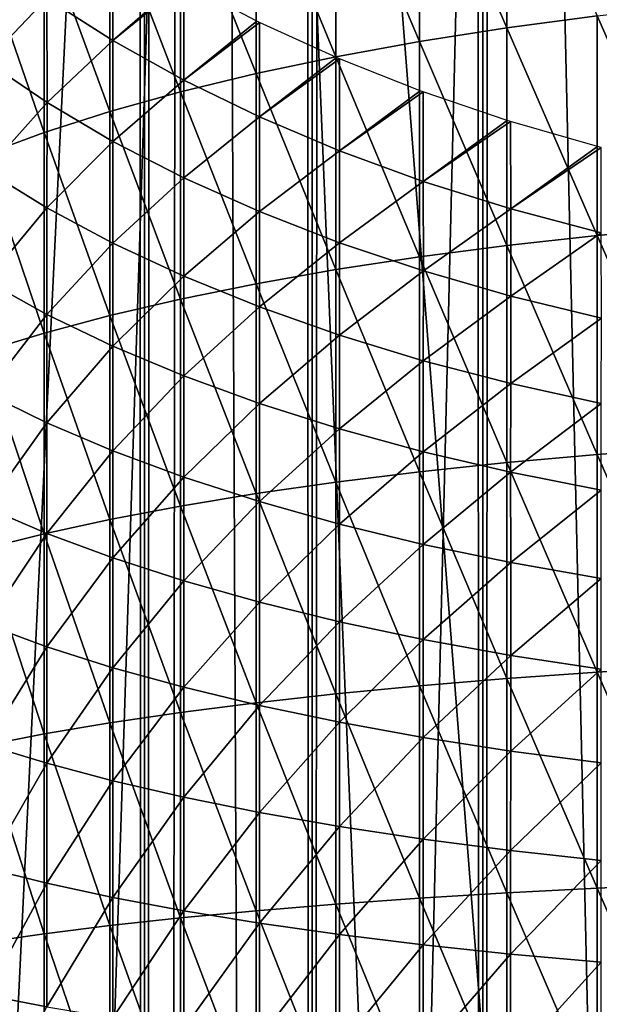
# Model space of a CAD drawing. Header units: millimetres. Extents: x -46 to 46, y -9 to 3208.
# Tile 283 of 401: x -2.77 to -1.39, y 37.83 to 40.18. Entities that reach past the tile are written whole.
import ezdxf

# ---------------------------------------------------------------- set-up
doc = ezdxf.new("R2010")
doc.units = ezdxf.units.MM
doc.header["$LTSCALE"] = 65.185185
for name, color, linetype in [('18', 7, 'CONTINUOUS'), ('28', 7, 'CONTINUOUS'), ('30', 7, 'CONTINUOUS'), ('31', 7, 'CONTINUOUS'), ('32', 7, 'CONTINUOUS'), ('33', 7, 'CONTINUOUS')]:
    doc.layers.add(name, color=color, linetype=linetype)

msp = doc.modelspace()

# ---------------------------------------------------------------- linework, layer by layer
at = {"layer": '18', "color": 7, "linetype": 'CONTINUOUS'}
for points in [[(-2.8701, 11.3, 64.9291), (-2.4771, 11.3, 65.0791), (-2.8701, 1111.3, 64.9291), (-2.8701, 11.3, 64.9291)], [(-2.8701, 1111.3, 64.9291), (-2.4771, 11.3, 65.0791), (-2.4771, 1111.3, 65.0791), (-2.8701, 1111.3, 64.9291)], [(-2.4771, 11.3, 50.9209), (-2.8701, 11.3, 51.0709), (-2.4771, 1111.3, 50.9209), (-2.4771, 11.3, 50.9209)], [(-2.4771, 1111.3, 50.9209), (-2.8701, 11.3, 51.0709), (-2.8701, 1111.3, 51.0709), (-2.4771, 1111.3, 50.9209)], [(-2.4771, 11.3, 65.0791), (-2.0763, 11.3, 65.2069), (-2.4771, 1111.3, 65.0791), (-2.4771, 11.3, 65.0791)], [(-2.4771, 1111.3, 65.0791), (-2.0763, 11.3, 65.2069), (-2.0763, 1111.3, 65.2069), (-2.4771, 1111.3, 65.0791)], [(-2.0763, 11.3, 50.7931), (-2.4771, 11.3, 50.9209), (-2.0763, 1111.3, 50.7931), (-2.0763, 11.3, 50.7931)], [(-2.0763, 1111.3, 50.7931), (-2.4771, 11.3, 50.9209), (-2.4771, 1111.3, 50.9209), (-2.0763, 1111.3, 50.7931)], [(-2.0763, 11.3, 65.2069), (-1.6689, 11.3, 65.312), (-2.0763, 1111.3, 65.2069), (-2.0763, 11.3, 65.2069)], [(-2.0763, 1111.3, 65.2069), (-1.6689, 11.3, 65.312), (-1.6689, 1111.3, 65.312), (-2.0763, 1111.3, 65.2069)], [(-1.6689, 11.3, 50.688), (-2.0763, 11.3, 50.7931), (-1.6689, 1111.3, 50.688), (-1.6689, 11.3, 50.688)], [(-1.6689, 1111.3, 50.688), (-2.0763, 11.3, 50.7931), (-2.0763, 1111.3, 50.7931), (-1.6689, 1111.3, 50.688)], [(-1.6689, 11.3, 65.312), (-1.2563, 11.3, 65.394), (-1.6689, 1111.3, 65.312), (-1.6689, 11.3, 65.312)], [(-1.6689, 1111.3, 65.312), (-1.2563, 11.3, 65.394), (-1.2563, 1111.3, 65.394), (-1.6689, 1111.3, 65.312)], [(-1.2563, 11.3, 50.606), (-1.6689, 11.3, 50.688), (-1.2563, 1111.3, 50.606), (-1.2563, 11.3, 50.606)], [(-1.2563, 1111.3, 50.606), (-1.6689, 11.3, 50.688), (-1.6689, 1111.3, 50.688), (-1.2563, 1111.3, 50.606)]]:
    msp.add_3dface(points, dxfattribs=at)
at = {"layer": '28', "color": 7, "linetype": 'CONTINUOUS'}
for points in [[(-1.6114, 40.6814, 54.3135), (-1.6114, 40.1612, 54.1491), (-1.8198, 40.6433, 54.4245), (-1.6114, 40.6814, 54.3135)], [(-1.6114, 40.6814, 54.3135), (-1.3955, 40.1898, 54.0503), (-1.6114, 40.1612, 54.1491), (-1.6114, 40.6814, 54.3135)], [(-1.8198, 40.6433, 54.4245), (-1.8199, 40.1286, 54.2618), (-2.0198, 40.6007, 54.5487), (-1.8198, 40.6433, 54.4245)], [(-1.8198, 40.6433, 54.4245), (-1.6114, 40.1612, 54.1491), (-1.8199, 40.1286, 54.2618), (-1.8198, 40.6433, 54.4245)], [(-2.0198, 40.6007, 54.5487), (-2.0199, 40.0921, 54.3879), (-2.2103, 40.5537, 54.6855), (-2.0198, 40.6007, 54.5487)], [(-2.0198, 40.6007, 54.5487), (-1.8199, 40.1286, 54.2618), (-2.0199, 40.0921, 54.3879), (-2.0198, 40.6007, 54.5487)], [(-2.2103, 40.5537, 54.6855), (-2.2104, 40.0519, 54.5269), (-2.3905, 40.5026, 54.8343), (-2.2103, 40.5537, 54.6855)], [(-2.2103, 40.5537, 54.6855), (-2.0199, 40.0921, 54.3879), (-2.2104, 40.0519, 54.5269), (-2.2103, 40.5537, 54.6855)], [(-2.3905, 40.5026, 54.8343), (-2.3906, 40.0082, 54.678), (-2.5595, 40.4476, 54.9944), (-2.3905, 40.5026, 54.8343)], [(-2.3905, 40.5026, 54.8343), (-2.2104, 40.0519, 54.5269), (-2.3906, 40.0082, 54.678), (-2.3905, 40.5026, 54.8343)], [(-2.5595, 40.4476, 54.9944), (-2.5596, 39.9611, 54.8406), (-2.7166, 40.389, 55.1651), (-2.5595, 40.4476, 54.9944)], [(-2.5595, 40.4476, 54.9944), (-2.3906, 40.0082, 54.678), (-2.5596, 39.9611, 54.8406), (-2.5595, 40.4476, 54.9944)], [(-2.7166, 40.389, 55.1651), (-2.7167, 39.911, 55.014), (-2.861, 40.3271, 55.3454), (-2.7166, 40.389, 55.1651)], [(-2.7166, 40.389, 55.1651), (-2.5596, 39.9611, 54.8406), (-2.7167, 39.911, 55.014), (-2.7166, 40.389, 55.1651)], [(-2.5525, 40.3712, 60.3064), (-2.7099, 40.2319, 59.9847), (-2.5523, 40.1309, 60.1336), (-2.5525, 40.3712, 60.3064)], [(-2.5525, 40.3712, 60.3064), (-2.5523, 40.1309, 60.1336), (-2.3889, 40.2724, 60.4364), (-2.5525, 40.3712, 60.3064)], [(-2.861, 40.3271, 55.3454), (-2.7167, 39.911, 55.014), (-2.8611, 39.858, 55.1972), (-2.861, 40.3271, 55.3454)], [(-2.8549, 40.3387, 59.8272), (-2.8546, 40.0808, 59.6622), (-2.7099, 40.2319, 59.9847), (-2.8549, 40.3387, 59.8272)], [(-2.3889, 40.2724, 60.4364), (-2.5523, 40.1309, 60.1336), (-2.383, 40.2691, 60.4408), (-2.3889, 40.2724, 60.4364)], [(-2.383, 40.2691, 60.4408), (-2.5523, 40.1309, 60.1336), (-2.3828, 40.0362, 60.2733), (-2.383, 40.2691, 60.4408)], [(-2.383, 40.2691, 60.4408), (-2.3828, 40.0362, 60.2733), (-2.2088, 40.1774, 60.5614), (-2.383, 40.2691, 60.4408)], [(-2.7099, 40.2319, 59.9847), (-2.8546, 40.0808, 59.6622), (-2.7097, 39.9827, 59.8252), (-2.7099, 40.2319, 59.9847)], [(-2.7099, 40.2319, 59.9847), (-2.7097, 39.9827, 59.8252), (-2.5523, 40.1309, 60.1336), (-2.7099, 40.2319, 59.9847)], [(-1.1729, 40.2142, 53.9659), (-1.173, 39.6854, 53.8263), (-1.3955, 40.1898, 54.0503), (-1.1729, 40.2142, 53.9659)], [(-1.3955, 40.1898, 54.0503), (-1.3955, 39.665, 53.9117), (-1.6114, 40.1612, 54.1491), (-1.3955, 40.1898, 54.0503)], [(-1.3955, 40.1898, 54.0503), (-1.173, 39.6854, 53.8263), (-1.3955, 39.665, 53.9117), (-1.3955, 40.1898, 54.0503)], [(-2.2088, 40.1774, 60.5614), (-2.3828, 40.0362, 60.2733), (-2.2023, 40.1742, 60.5656), (-2.2088, 40.1774, 60.5614)], [(-2.2023, 40.1742, 60.5656), (-2.3828, 40.0362, 60.2733), (-2.2021, 39.9482, 60.4031), (-2.2023, 40.1742, 60.5656)], [(-2.2023, 40.1742, 60.5656), (-2.2021, 39.9482, 60.4031), (-2.0184, 40.09, 60.6764), (-2.2023, 40.1742, 60.5656)], [(-1.6114, 40.1612, 54.1491), (-1.6115, 39.6411, 54.0118), (-1.8199, 40.1286, 54.2618), (-1.6114, 40.1612, 54.1491)], [(-1.6114, 40.1612, 54.1491), (-1.3955, 39.665, 53.9117), (-1.6115, 39.6411, 54.0118), (-1.6114, 40.1612, 54.1491)], [(-2.5523, 40.1309, 60.1336), (-2.7097, 39.9827, 59.8252), (-2.5521, 39.8899, 59.9794), (-2.5523, 40.1309, 60.1336)], [(-2.5523, 40.1309, 60.1336), (-2.5521, 39.8899, 59.9794), (-2.3828, 40.0362, 60.2733), (-2.5523, 40.1309, 60.1336)], [(-1.8199, 40.1286, 54.2618), (-1.82, 39.6138, 54.1259), (-2.0199, 40.0921, 54.3879), (-1.8199, 40.1286, 54.2618)], [(-1.8199, 40.1286, 54.2618), (-1.6115, 39.6411, 54.0118), (-1.82, 39.6138, 54.1259), (-1.8199, 40.1286, 54.2618)], [(-2.0199, 40.0921, 54.3879), (-2.02, 39.5833, 54.2536), (-2.2104, 40.0519, 54.5269), (-2.0199, 40.0921, 54.3879)], [(-2.0184, 40.09, 60.6764), (-2.2021, 39.9482, 60.4031), (-2.0113, 40.087, 60.6803), (-2.0184, 40.09, 60.6764)], [(-2.0199, 40.0921, 54.3879), (-1.82, 39.6138, 54.1259), (-2.02, 39.5833, 54.2536), (-2.0199, 40.0921, 54.3879)], [(-2.8546, 40.0808, 59.6622), (-2.8548, 39.8204, 59.515), (-2.7097, 39.9827, 59.8252), (-2.8546, 40.0808, 59.6622)], [(-2.0113, 40.087, 60.6803), (-2.2021, 39.9482, 60.4031), (-2.0112, 39.8674, 60.5223), (-2.0113, 40.087, 60.6803)], [(-2.0113, 40.087, 60.6803), (-2.0112, 39.8674, 60.5223), (-1.8185, 40.0107, 60.7808), (-2.0113, 40.087, 60.6803)], [(-2.2104, 40.0519, 54.5269), (-2.2105, 39.5497, 54.3943), (-2.3906, 40.0082, 54.678), (-2.2104, 40.0519, 54.5269)], [(-2.2104, 40.0519, 54.5269), (-2.02, 39.5833, 54.2536), (-2.2105, 39.5497, 54.3943), (-2.2104, 40.0519, 54.5269)], [(-2.3828, 40.0362, 60.2733), (-2.5521, 39.8899, 59.9794), (-2.3826, 39.8029, 60.124), (-2.3828, 40.0362, 60.2733)], [(-2.3828, 40.0362, 60.2733), (-2.3826, 39.8029, 60.124), (-2.2021, 39.9482, 60.4031), (-2.3828, 40.0362, 60.2733)], [(-2.3906, 40.0082, 54.678), (-2.3907, 39.5131, 54.5473), (-2.5596, 39.9611, 54.8406), (-2.3906, 40.0082, 54.678)], [(-2.3906, 40.0082, 54.678), (-2.2105, 39.5497, 54.3943), (-2.3907, 39.5131, 54.5473), (-2.3906, 40.0082, 54.678)], [(-1.8185, 40.0107, 60.7808), (-2.0112, 39.8674, 60.5223), (-1.811, 40.0079, 60.7844), (-1.8185, 40.0107, 60.7808)], [(-1.811, 40.0079, 60.7844), (-2.0112, 39.8674, 60.5223), (-1.8108, 39.794, 60.6305), (-1.811, 40.0079, 60.7844)], [(-1.811, 40.0079, 60.7844), (-1.8108, 39.794, 60.6305), (-1.6102, 39.9399, 60.874), (-1.811, 40.0079, 60.7844)], [(-2.7097, 39.9827, 59.8252), (-2.8548, 39.8204, 59.515), (-2.7099, 39.7312, 59.6831), (-2.7097, 39.9827, 59.8252)], [(-2.7097, 39.9827, 59.8252), (-2.7099, 39.7312, 59.6831), (-2.5521, 39.8899, 59.9794), (-2.7097, 39.9827, 59.8252)], [(-2.5596, 39.9611, 54.8406), (-2.5598, 39.4737, 54.712), (-2.7167, 39.911, 55.014), (-2.5596, 39.9611, 54.8406)], [(-2.5596, 39.9611, 54.8406), (-2.3907, 39.5131, 54.5473), (-2.5598, 39.4737, 54.712), (-2.5596, 39.9611, 54.8406)], [(-2.2021, 39.9482, 60.4031), (-2.3826, 39.8029, 60.124), (-2.202, 39.7221, 60.2584), (-2.2021, 39.9482, 60.4031)], [(-2.2021, 39.9482, 60.4031), (-2.202, 39.7221, 60.2584), (-2.0112, 39.8674, 60.5223), (-2.2021, 39.9482, 60.4031)], [(-1.6102, 39.9399, 60.874), (-1.8108, 39.794, 60.6305), (-1.6022, 39.9373, 60.8773), (-1.6102, 39.9399, 60.874)], [(-1.6022, 39.9373, 60.8773), (-1.8108, 39.794, 60.6305), (-1.602, 39.7285, 60.7271), (-1.6022, 39.9373, 60.8773)], [(-1.6022, 39.9373, 60.8773), (-1.602, 39.7285, 60.7271), (-1.3944, 39.8778, 60.9557), (-1.6022, 39.9373, 60.8773)], [(-2.7167, 39.911, 55.014), (-2.7169, 39.4318, 54.8875), (-2.8611, 39.858, 55.1972), (-2.7167, 39.911, 55.014)], [(-2.7167, 39.911, 55.014), (-2.5598, 39.4737, 54.712), (-2.7169, 39.4318, 54.8875), (-2.7167, 39.911, 55.014)], [(-2.5521, 39.8899, 59.9794), (-2.7099, 39.7312, 59.6831), (-2.5523, 39.6469, 59.8421), (-2.5521, 39.8899, 59.9794)], [(-2.5521, 39.8899, 59.9794), (-2.5523, 39.6469, 59.8421), (-2.3826, 39.8029, 60.124), (-2.5521, 39.8899, 59.9794)], [(-1.3944, 39.8778, 60.9557), (-1.602, 39.7285, 60.7271), (-1.3858, 39.8755, 60.9587), (-1.3944, 39.8778, 60.9557)], [(-2.8611, 39.858, 55.1972), (-2.7169, 39.4318, 54.8875), (-2.8613, 39.3874, 55.073), (-2.8611, 39.858, 55.1972)], [(-2.0112, 39.8674, 60.5223), (-2.202, 39.7221, 60.2584), (-2.011, 39.6478, 60.3818), (-2.0112, 39.8674, 60.5223)], [(-2.0112, 39.8674, 60.5223), (-2.011, 39.6478, 60.3818), (-1.8108, 39.794, 60.6305), (-2.0112, 39.8674, 60.5223)], [(-1.3858, 39.8755, 60.9587), (-1.602, 39.7285, 60.7271), (-1.3857, 39.6712, 60.8117), (-1.3858, 39.8755, 60.9587)], [(-2.8548, 39.8204, 59.515), (-2.8551, 39.5566, 59.3841), (-2.7099, 39.7312, 59.6831), (-2.8548, 39.8204, 59.515)], [(-2.3826, 39.8029, 60.124), (-2.5523, 39.6469, 59.8421), (-2.3827, 39.5679, 59.9912), (-2.3826, 39.8029, 60.124)], [(-2.3826, 39.8029, 60.124), (-2.3827, 39.5679, 59.9912), (-2.202, 39.7221, 60.2584), (-2.3826, 39.8029, 60.124)], [(-1.8108, 39.794, 60.6305), (-2.011, 39.6478, 60.3818), (-1.8107, 39.5804, 60.4938), (-1.8108, 39.794, 60.6305)], [(-1.8108, 39.794, 60.6305), (-1.8107, 39.5804, 60.4938), (-1.602, 39.7285, 60.7271), (-1.8108, 39.794, 60.6305)], [(-2.7099, 39.7312, 59.6831), (-2.8551, 39.5566, 59.3841), (-2.7101, 39.4765, 59.5568), (-2.7099, 39.7312, 59.6831)], [(-2.7099, 39.7312, 59.6831), (-2.7101, 39.4765, 59.5568), (-2.5523, 39.6469, 59.8421), (-2.7099, 39.7312, 59.6831)], [(-2.202, 39.7221, 60.2584), (-2.3827, 39.5679, 59.9912), (-2.2021, 39.4944, 60.1297), (-2.202, 39.7221, 60.2584)], [(-2.202, 39.7221, 60.2584), (-2.2021, 39.4944, 60.1297), (-2.011, 39.6478, 60.3818), (-2.202, 39.7221, 60.2584)], [(-1.602, 39.7285, 60.7271), (-1.8107, 39.5804, 60.4938), (-1.6019, 39.5203, 60.5938), (-1.602, 39.7285, 60.7271)], [(-1.602, 39.7285, 60.7271), (-1.6019, 39.5203, 60.5938), (-1.3857, 39.6712, 60.8117), (-1.602, 39.7285, 60.7271)], [(-1.3955, 39.665, 53.9117), (-1.3955, 39.142, 53.7991), (-1.6115, 39.6411, 54.0118), (-1.3955, 39.665, 53.9117)], [(-1.3857, 39.6712, 60.8117), (-1.6019, 39.5203, 60.5938), (-1.3856, 39.4676, 60.6814), (-1.3857, 39.6712, 60.8117)], [(-1.173, 39.6854, 53.8263), (-1.173, 39.1586, 53.7128), (-1.3955, 39.665, 53.9117), (-1.173, 39.6854, 53.8263)], [(-1.3955, 39.665, 53.9117), (-1.173, 39.1586, 53.7128), (-1.3955, 39.142, 53.7991), (-1.3955, 39.665, 53.9117)], [(-2.5523, 39.6469, 59.8421), (-2.7101, 39.4765, 59.5568), (-2.5525, 39.4008, 59.7201), (-2.5523, 39.6469, 59.8421)], [(-2.5523, 39.6469, 59.8421), (-2.5525, 39.4008, 59.7201), (-2.3827, 39.5679, 59.9912), (-2.5523, 39.6469, 59.8421)], [(-2.011, 39.6478, 60.3818), (-2.2021, 39.4944, 60.1297), (-2.0111, 39.4269, 60.257), (-2.011, 39.6478, 60.3818)], [(-2.011, 39.6478, 60.3818), (-2.0111, 39.4269, 60.257), (-1.8107, 39.5804, 60.4938), (-2.011, 39.6478, 60.3818)], [(-1.6115, 39.6411, 54.0118), (-1.6116, 39.1226, 53.9001), (-1.82, 39.6138, 54.1259), (-1.6115, 39.6411, 54.0118)], [(-1.6115, 39.6411, 54.0118), (-1.3955, 39.142, 53.7991), (-1.6116, 39.1226, 53.9001), (-1.6115, 39.6411, 54.0118)], [(-1.82, 39.6138, 54.1259), (-1.82, 39.1004, 54.0153), (-2.02, 39.5833, 54.2536), (-1.82, 39.6138, 54.1259)], [(-1.82, 39.6138, 54.1259), (-1.6116, 39.1226, 53.9001), (-1.82, 39.1004, 54.0153), (-1.82, 39.6138, 54.1259)], [(-2.02, 39.5833, 54.2536), (-2.02, 39.0756, 54.1442), (-2.2105, 39.5497, 54.3943), (-2.02, 39.5833, 54.2536)], [(-2.02, 39.5833, 54.2536), (-1.82, 39.1004, 54.0153), (-2.02, 39.0756, 54.1442), (-2.02, 39.5833, 54.2536)], [(-1.8107, 39.5804, 60.4938), (-2.0111, 39.4269, 60.257), (-1.8108, 39.3657, 60.3725), (-1.8107, 39.5804, 60.4938)], [(-1.8107, 39.5804, 60.4938), (-1.8108, 39.3657, 60.3725), (-1.6019, 39.5203, 60.5938), (-1.8107, 39.5804, 60.4938)], [(-2.8551, 39.5566, 59.3841), (-2.855, 39.2884, 59.2683), (-2.7101, 39.4765, 59.5568), (-2.8551, 39.5566, 59.3841)], [(-2.3827, 39.5679, 59.9912), (-2.5525, 39.4008, 59.7201), (-2.383, 39.3299, 59.8732), (-2.3827, 39.5679, 59.9912)], [(-2.2105, 39.5497, 54.3943), (-2.2105, 39.0483, 54.2863), (-2.3907, 39.5131, 54.5473), (-2.2105, 39.5497, 54.3943)], [(-2.3827, 39.5679, 59.9912), (-2.383, 39.3299, 59.8732), (-2.2021, 39.4944, 60.1297), (-2.3827, 39.5679, 59.9912)], [(-2.2105, 39.5497, 54.3943), (-2.02, 39.0756, 54.1442), (-2.2105, 39.0483, 54.2863), (-2.2105, 39.5497, 54.3943)], [(-2.3907, 39.5131, 54.5473), (-2.3908, 39.0186, 54.4408), (-2.5598, 39.4737, 54.712), (-2.3907, 39.5131, 54.5473)], [(-2.3907, 39.5131, 54.5473), (-2.2105, 39.0483, 54.2863), (-2.3908, 39.0186, 54.4408), (-2.3907, 39.5131, 54.5473)], [(-1.6019, 39.5203, 60.5938), (-1.8108, 39.3657, 60.3725), (-1.602, 39.311, 60.4756), (-1.6019, 39.5203, 60.5938)], [(-1.6019, 39.5203, 60.5938), (-1.602, 39.311, 60.4756), (-1.3856, 39.4676, 60.6814), (-1.6019, 39.5203, 60.5938)], [(-2.7101, 39.4765, 59.5568), (-2.855, 39.2884, 59.2683), (-2.7101, 39.2175, 59.4449), (-2.7101, 39.4765, 59.5568)], [(-2.7101, 39.4765, 59.5568), (-2.7101, 39.2175, 59.4449), (-2.5525, 39.4008, 59.7201), (-2.7101, 39.4765, 59.5568)], [(-2.2021, 39.4944, 60.1297), (-2.383, 39.3299, 59.8732), (-2.2023, 39.2639, 60.0154), (-2.2021, 39.4944, 60.1297)], [(-2.2021, 39.4944, 60.1297), (-2.2023, 39.2639, 60.0154), (-2.0111, 39.4269, 60.257), (-2.2021, 39.4944, 60.1297)], [(-2.5598, 39.4737, 54.712), (-2.5598, 38.9866, 54.607), (-2.7169, 39.4318, 54.8875), (-2.5598, 39.4737, 54.712)], [(-2.5598, 39.4737, 54.712), (-2.3908, 39.0186, 54.4408), (-2.5598, 38.9866, 54.607), (-2.5598, 39.4737, 54.712)], [(-1.3856, 39.4676, 60.6814), (-1.602, 39.311, 60.4756), (-1.3857, 39.2632, 60.5659), (-1.3856, 39.4676, 60.6814)], [(-2.7169, 39.4318, 54.8875), (-2.7169, 38.9525, 54.7842), (-2.8613, 39.3874, 55.073), (-2.7169, 39.4318, 54.8875)], [(-2.7169, 39.4318, 54.8875), (-2.5598, 38.9866, 54.607), (-2.7169, 38.9525, 54.7842), (-2.7169, 39.4318, 54.8875)], [(-2.0111, 39.4269, 60.257), (-2.2023, 39.2639, 60.0154), (-2.0113, 39.2033, 60.1462), (-2.0111, 39.4269, 60.257)], [(-2.0111, 39.4269, 60.257), (-2.0113, 39.2033, 60.1462), (-1.8108, 39.3657, 60.3725), (-2.0111, 39.4269, 60.257)], [(-2.8613, 39.3874, 55.073), (-2.7169, 38.9525, 54.7842), (-2.8613, 38.9165, 54.9715), (-2.8613, 39.3874, 55.073)], [(-2.5525, 39.4008, 59.7201), (-2.7101, 39.2175, 59.4449), (-2.5524, 39.1505, 59.6119), (-2.5525, 39.4008, 59.7201)], [(-2.5525, 39.4008, 59.7201), (-2.5524, 39.1505, 59.6119), (-2.383, 39.3299, 59.8732), (-2.5525, 39.4008, 59.7201)], [(-1.8108, 39.3657, 60.3725), (-2.0113, 39.2033, 60.1462), (-1.811, 39.1483, 60.2647), (-1.8108, 39.3657, 60.3725)], [(-1.8108, 39.3657, 60.3725), (-1.811, 39.1483, 60.2647), (-1.602, 39.311, 60.4756), (-1.8108, 39.3657, 60.3725)], [(-2.383, 39.3299, 59.8732), (-2.5524, 39.1505, 59.6119), (-2.3829, 39.0876, 59.7685), (-2.383, 39.3299, 59.8732)], [(-2.383, 39.3299, 59.8732), (-2.3829, 39.0876, 59.7685), (-2.2023, 39.2639, 60.0154), (-2.383, 39.3299, 59.8732)], [(-2.855, 39.2884, 59.2683), (-2.8549, 39.0149, 59.1666), (-2.7101, 39.2175, 59.4449), (-2.855, 39.2884, 59.2683)], [(-1.602, 39.311, 60.4756), (-1.811, 39.1483, 60.2647), (-1.6022, 39.0992, 60.3706), (-1.602, 39.311, 60.4756)], [(-1.602, 39.311, 60.4756), (-1.6022, 39.0992, 60.3706), (-1.3857, 39.2632, 60.5659), (-1.602, 39.311, 60.4756)], [(-2.2023, 39.2639, 60.0154), (-2.3829, 39.0876, 59.7685), (-2.2022, 39.0292, 59.914), (-2.2023, 39.2639, 60.0154)], [(-2.2023, 39.2639, 60.0154), (-2.2022, 39.0292, 59.914), (-2.0113, 39.2033, 60.1462), (-2.2023, 39.2639, 60.0154)], [(-1.3857, 39.2632, 60.5659), (-1.6022, 39.0992, 60.3706), (-1.3858, 39.0563, 60.4633), (-1.3857, 39.2632, 60.5659)], [(-2.7101, 39.2175, 59.4449), (-2.8549, 39.0149, 59.1666), (-2.71, 38.9531, 59.3465), (-2.7101, 39.2175, 59.4449)], [(-2.7101, 39.2175, 59.4449), (-2.71, 38.9531, 59.3465), (-2.5524, 39.1505, 59.6119), (-2.7101, 39.2175, 59.4449)], [(-2.0113, 39.2033, 60.1462), (-2.2022, 39.0292, 59.914), (-2.0113, 38.9755, 60.0477), (-2.0113, 39.2033, 60.1462)], [(-2.0113, 39.2033, 60.1462), (-2.0113, 38.9755, 60.0477), (-1.811, 39.1483, 60.2647), (-2.0113, 39.2033, 60.1462)], [(-2.5524, 39.1505, 59.6119), (-2.71, 38.9531, 59.3465), (-2.5524, 38.8947, 59.5167), (-2.5524, 39.1505, 59.6119)], [(-2.5524, 39.1505, 59.6119), (-2.5524, 38.8947, 59.5167), (-2.3829, 39.0876, 59.7685), (-2.5524, 39.1505, 59.6119)], [(-1.811, 39.1483, 60.2647), (-2.0113, 38.9755, 60.0477), (-1.8109, 38.9268, 60.169), (-1.811, 39.1483, 60.2647)], [(-1.811, 39.1483, 60.2647), (-1.8109, 38.9268, 60.169), (-1.6022, 39.0992, 60.3706), (-1.811, 39.1483, 60.2647)], [(-1.173, 39.1586, 53.7128), (-1.173, 38.6348, 53.6236), (-1.3955, 39.142, 53.7991), (-1.173, 39.1586, 53.7128)], [(-1.3955, 39.142, 53.7991), (-1.3955, 38.6218, 53.7105), (-1.6116, 39.1226, 53.9001), (-1.3955, 39.142, 53.7991)], [(-1.3955, 39.142, 53.7991), (-1.173, 38.6348, 53.6236), (-1.3955, 38.6218, 53.7105), (-1.3955, 39.142, 53.7991)], [(-1.82, 39.1004, 54.0153), (-1.82, 38.5893, 53.9282), (-2.02, 39.0756, 54.1442), (-1.82, 39.1004, 54.0153)], [(-1.6116, 39.1226, 53.9001), (-1.6115, 38.6066, 53.8122), (-1.82, 39.1004, 54.0153), (-1.6116, 39.1226, 53.9001)], [(-1.82, 39.1004, 54.0153), (-1.6115, 38.6066, 53.8122), (-1.82, 38.5893, 53.9282), (-1.82, 39.1004, 54.0153)], [(-1.6116, 39.1226, 53.9001), (-1.3955, 38.6218, 53.7105), (-1.6115, 38.6066, 53.8122), (-1.6116, 39.1226, 53.9001)], [(-2.3829, 39.0876, 59.7685), (-2.5524, 38.8947, 59.5167), (-2.3828, 38.8399, 59.6764), (-2.3829, 39.0876, 59.7685)], [(-2.3829, 39.0876, 59.7685), (-2.3828, 38.8399, 59.6764), (-2.2022, 39.0292, 59.914), (-2.3829, 39.0876, 59.7685)], [(-1.6022, 39.0992, 60.3706), (-1.8109, 38.9268, 60.169), (-1.6021, 38.8834, 60.2773), (-1.6022, 39.0992, 60.3706)], [(-1.6022, 39.0992, 60.3706), (-1.6021, 38.8834, 60.2773), (-1.3858, 39.0563, 60.4633), (-1.6022, 39.0992, 60.3706)], [(-2.02, 39.0756, 54.1442), (-2.02, 38.57, 54.0581), (-2.2105, 39.0483, 54.2863), (-2.02, 39.0756, 54.1442)], [(-2.02, 39.0756, 54.1442), (-1.82, 38.5893, 53.9282), (-2.02, 38.57, 54.0581), (-2.02, 39.0756, 54.1442)], [(-1.3858, 39.0563, 60.4633), (-1.6021, 38.8834, 60.2773), (-1.3858, 38.8453, 60.3722), (-1.3858, 39.0563, 60.4633)], [(-2.2105, 39.0483, 54.2863), (-2.2105, 38.5486, 54.2012), (-2.3908, 39.0186, 54.4408), (-2.2105, 39.0483, 54.2863)], [(-2.2022, 39.0292, 59.914), (-2.3828, 38.8399, 59.6764), (-2.2022, 38.789, 59.8247), (-2.2022, 39.0292, 59.914)], [(-2.2105, 39.0483, 54.2863), (-2.02, 38.57, 54.0581), (-2.2105, 38.5486, 54.2012), (-2.2105, 39.0483, 54.2863)], [(-2.2022, 39.0292, 59.914), (-2.2022, 38.789, 59.8247), (-2.0113, 38.9755, 60.0477), (-2.2022, 39.0292, 59.914)], [(-2.8549, 39.0149, 59.1666), (-2.855, 38.7352, 59.0783), (-2.71, 38.9531, 59.3465), (-2.8549, 39.0149, 59.1666)], [(-2.3908, 39.0186, 54.4408), (-2.3907, 38.5254, 54.3568), (-2.5598, 38.9866, 54.607), (-2.3908, 39.0186, 54.4408)], [(-2.3908, 39.0186, 54.4408), (-2.2105, 38.5486, 54.2012), (-2.3907, 38.5254, 54.3568), (-2.3908, 39.0186, 54.4408)], [(-2.5598, 38.9866, 54.607), (-2.5598, 38.5005, 54.5242), (-2.7169, 38.9525, 54.7842), (-2.5598, 38.9866, 54.607)], [(-2.5598, 38.9866, 54.607), (-2.3907, 38.5254, 54.3568), (-2.5598, 38.5005, 54.5242), (-2.5598, 38.9866, 54.607)], [(-2.0113, 38.9755, 60.0477), (-2.2022, 38.789, 59.8247), (-2.0112, 38.7422, 59.9609), (-2.0113, 38.9755, 60.0477)], [(-2.0113, 38.9755, 60.0477), (-2.0112, 38.7422, 59.9609), (-1.8109, 38.9268, 60.169), (-2.0113, 38.9755, 60.0477)], [(-2.7169, 38.9525, 54.7842), (-2.7168, 38.4739, 54.7027), (-2.8613, 38.9165, 54.9715), (-2.7169, 38.9525, 54.7842)], [(-2.71, 38.9531, 59.3465), (-2.855, 38.7352, 59.0783), (-2.7101, 38.6823, 59.2611), (-2.71, 38.9531, 59.3465)], [(-2.7169, 38.9525, 54.7842), (-2.5598, 38.5005, 54.5242), (-2.7168, 38.4739, 54.7027), (-2.7169, 38.9525, 54.7842)], [(-2.71, 38.9531, 59.3465), (-2.7101, 38.6823, 59.2611), (-2.5524, 38.8947, 59.5167), (-2.71, 38.9531, 59.3465)], [(-2.8613, 38.9165, 54.9715), (-2.7168, 38.4739, 54.7027), (-2.8612, 38.4457, 54.8913), (-2.8613, 38.9165, 54.9715)], [(-1.8109, 38.9268, 60.169), (-2.0112, 38.7422, 59.9609), (-1.8109, 38.6997, 60.0845), (-1.8109, 38.9268, 60.169)], [(-1.8109, 38.9268, 60.169), (-1.8109, 38.6997, 60.0845), (-1.6021, 38.8834, 60.2773), (-1.8109, 38.9268, 60.169)], [(-2.5524, 38.8947, 59.5167), (-2.7101, 38.6823, 59.2611), (-2.5525, 38.6323, 59.4339), (-2.5524, 38.8947, 59.5167)], [(-2.5524, 38.8947, 59.5167), (-2.5525, 38.6323, 59.4339), (-2.3828, 38.8399, 59.6764), (-2.5524, 38.8947, 59.5167)], [(-1.6021, 38.8834, 60.2773), (-1.8109, 38.6997, 60.0845), (-1.602, 38.6618, 60.1949), (-1.6021, 38.8834, 60.2773)], [(-1.6021, 38.8834, 60.2773), (-1.602, 38.6618, 60.1949), (-1.3858, 38.8453, 60.3722), (-1.6021, 38.8834, 60.2773)], [(-1.3858, 38.8453, 60.3722), (-1.602, 38.6618, 60.1949), (-1.3857, 38.6286, 60.2916), (-1.3858, 38.8453, 60.3722)], [(-2.3828, 38.8399, 59.6764), (-2.5525, 38.6323, 59.4339), (-2.3829, 38.5854, 59.5961), (-2.3828, 38.8399, 59.6764)], [(-2.3828, 38.8399, 59.6764), (-2.3829, 38.5854, 59.5961), (-2.2022, 38.789, 59.8247), (-2.3828, 38.8399, 59.6764)], [(-2.2022, 38.789, 59.8247), (-2.3829, 38.5854, 59.5961), (-2.2022, 38.5418, 59.7467), (-2.2022, 38.789, 59.8247)], [(-2.2022, 38.789, 59.8247), (-2.2022, 38.5418, 59.7467), (-2.0112, 38.7422, 59.9609), (-2.2022, 38.789, 59.8247)], [(-2.855, 38.7352, 59.0783), (-2.8552, 38.4482, 59.0026), (-2.7101, 38.6823, 59.2611), (-2.855, 38.7352, 59.0783)], [(-2.0112, 38.7422, 59.9609), (-2.2022, 38.5418, 59.7467), (-2.0113, 38.5018, 59.8851), (-2.0112, 38.7422, 59.9609)], [(-2.0112, 38.7422, 59.9609), (-2.0113, 38.5018, 59.8851), (-1.8109, 38.6997, 60.0845), (-2.0112, 38.7422, 59.9609)], [(-1.8109, 38.6997, 60.0845), (-2.0113, 38.5018, 59.8851), (-1.8109, 38.4655, 60.0106), (-1.8109, 38.6997, 60.0845)], [(-1.8109, 38.6997, 60.0845), (-1.8109, 38.4655, 60.0106), (-1.602, 38.6618, 60.1949), (-1.8109, 38.6997, 60.0845)], [(-2.7101, 38.6823, 59.2611), (-2.8552, 38.4482, 59.0026), (-2.7102, 38.4039, 59.1877), (-2.7101, 38.6823, 59.2611)], [(-2.7101, 38.6823, 59.2611), (-2.7102, 38.4039, 59.1877), (-2.5525, 38.6323, 59.4339), (-2.7101, 38.6823, 59.2611)], [(-1.602, 38.6618, 60.1949), (-1.8109, 38.4655, 60.0106), (-1.6021, 38.433, 60.1227), (-1.602, 38.6618, 60.1949)], [(-1.602, 38.6618, 60.1949), (-1.6021, 38.433, 60.1227), (-1.3857, 38.6286, 60.2916), (-1.602, 38.6618, 60.1949)], [(-2.5525, 38.6323, 59.4339), (-2.7102, 38.4039, 59.1877), (-2.5526, 38.3621, 59.3628), (-2.5525, 38.6323, 59.4339)], [(-2.5525, 38.6323, 59.4339), (-2.5526, 38.3621, 59.3628), (-2.3829, 38.5854, 59.5961), (-2.5525, 38.6323, 59.4339)], [(-1.173, 38.6348, 53.6236), (-1.173, 38.1149, 53.5566), (-1.3955, 38.6218, 53.7105), (-1.173, 38.6348, 53.6236)], [(-1.6115, 38.6066, 53.8122), (-1.6115, 38.0942, 53.7462), (-1.82, 38.5893, 53.9282), (-1.6115, 38.6066, 53.8122)], [(-1.3955, 38.6218, 53.7105), (-1.3955, 38.1054, 53.6439), (-1.6115, 38.6066, 53.8122), (-1.3955, 38.6218, 53.7105)], [(-1.6115, 38.6066, 53.8122), (-1.3955, 38.1054, 53.6439), (-1.6115, 38.0942, 53.7462), (-1.6115, 38.6066, 53.8122)], [(-1.3857, 38.6286, 60.2916), (-1.6021, 38.433, 60.1227), (-1.3858, 38.4046, 60.2209), (-1.3857, 38.6286, 60.2916)], [(-1.3955, 38.6218, 53.7105), (-1.173, 38.1149, 53.5566), (-1.3955, 38.1054, 53.6439), (-1.3955, 38.6218, 53.7105)], [(-2.3829, 38.5854, 59.5961), (-2.5526, 38.3621, 59.3628), (-2.3831, 38.3229, 59.5269), (-2.3829, 38.5854, 59.5961)], [(-2.3829, 38.5854, 59.5961), (-2.3831, 38.3229, 59.5269), (-2.2022, 38.5418, 59.7467), (-2.3829, 38.5854, 59.5961)], [(-1.82, 38.5893, 53.9282), (-1.82, 38.0815, 53.8628), (-2.02, 38.57, 54.0581), (-1.82, 38.5893, 53.9282)], [(-1.82, 38.5893, 53.9282), (-1.6115, 38.0942, 53.7462), (-1.82, 38.0815, 53.8628), (-1.82, 38.5893, 53.9282)], [(-2.02, 38.57, 54.0581), (-2.02, 38.0673, 53.9934), (-2.2105, 38.5486, 54.2012), (-2.02, 38.57, 54.0581)], [(-2.02, 38.57, 54.0581), (-1.82, 38.0815, 53.8628), (-2.02, 38.0673, 53.9934), (-2.02, 38.57, 54.0581)], [(-2.2105, 38.5486, 54.2012), (-2.2105, 38.0516, 54.1372), (-2.3907, 38.5254, 54.3568), (-2.2105, 38.5486, 54.2012)], [(-2.2022, 38.5418, 59.7467), (-2.3831, 38.3229, 59.5269), (-2.2024, 38.2864, 59.6794), (-2.2022, 38.5418, 59.7467)], [(-2.2105, 38.5486, 54.2012), (-2.02, 38.0673, 53.9934), (-2.2105, 38.0516, 54.1372), (-2.2105, 38.5486, 54.2012)], [(-2.2022, 38.5418, 59.7467), (-2.2024, 38.2864, 59.6794), (-2.0113, 38.5018, 59.8851), (-2.2022, 38.5418, 59.7467)], [(-2.3907, 38.5254, 54.3568), (-2.3907, 38.0345, 54.2936), (-2.5598, 38.5005, 54.5242), (-2.3907, 38.5254, 54.3568)], [(-2.3907, 38.5254, 54.3568), (-2.2105, 38.0516, 54.1372), (-2.3907, 38.0345, 54.2936), (-2.3907, 38.5254, 54.3568)], [(-2.5598, 38.5005, 54.5242), (-2.5597, 38.0162, 54.4619), (-2.7168, 38.4739, 54.7027), (-2.5598, 38.5005, 54.5242)], [(-2.5598, 38.5005, 54.5242), (-2.3907, 38.0345, 54.2936), (-2.5597, 38.0162, 54.4619), (-2.5598, 38.5005, 54.5242)], [(-2.0113, 38.5018, 59.8851), (-2.2024, 38.2864, 59.6794), (-2.0114, 38.2529, 59.8196), (-2.0113, 38.5018, 59.8851)], [(-2.0113, 38.5018, 59.8851), (-2.0114, 38.2529, 59.8196), (-1.8109, 38.4655, 60.0106), (-2.0113, 38.5018, 59.8851)], [(-2.7168, 38.4739, 54.7027), (-2.7168, 37.9966, 54.6412), (-2.8612, 38.4457, 54.8913), (-2.7168, 38.4739, 54.7027)], [(-2.7168, 38.4739, 54.7027), (-2.5597, 38.0162, 54.4619), (-2.7168, 37.9966, 54.6412), (-2.7168, 38.4739, 54.7027)], [(-1.8109, 38.4655, 60.0106), (-2.0114, 38.2529, 59.8196), (-1.811, 38.2225, 59.9467), (-1.8109, 38.4655, 60.0106)], [(-1.8109, 38.4655, 60.0106), (-1.811, 38.2225, 59.9467), (-1.6021, 38.433, 60.1227), (-1.8109, 38.4655, 60.0106)], [(-2.8612, 38.4457, 54.8913), (-2.7168, 37.9966, 54.6412), (-2.8612, 37.976, 54.8308), (-2.8612, 38.4457, 54.8913)], [(-2.8552, 38.4482, 59.0026), (-2.8552, 38.1532, 58.9392), (-2.7102, 38.4039, 59.1877), (-2.8552, 38.4482, 59.0026)], [(-1.6021, 38.433, 60.1227), (-1.811, 38.2225, 59.9467), (-1.6022, 38.1954, 60.0602), (-1.6021, 38.433, 60.1227)], [(-1.6021, 38.433, 60.1227), (-1.6022, 38.1954, 60.0602), (-1.3858, 38.4046, 60.2209), (-1.6021, 38.433, 60.1227)], [(-2.7102, 38.4039, 59.1877), (-2.8552, 38.1532, 58.9392), (-2.7102, 38.1173, 59.126), (-2.7102, 38.4039, 59.1877)], [(-2.7102, 38.4039, 59.1877), (-2.7102, 38.1173, 59.126), (-2.5526, 38.3621, 59.3628), (-2.7102, 38.4039, 59.1877)], [(-1.3858, 38.4046, 60.2209), (-1.6022, 38.1954, 60.0602), (-1.3859, 38.1717, 60.1596), (-1.3858, 38.4046, 60.2209)], [(-2.5526, 38.3621, 59.3628), (-2.7102, 38.1173, 59.126), (-2.5526, 38.0833, 59.3028), (-2.5526, 38.3621, 59.3628)], [(-2.5526, 38.3621, 59.3628), (-2.5526, 38.0833, 59.3028), (-2.3831, 38.3229, 59.5269), (-2.5526, 38.3621, 59.3628)], [(-2.3831, 38.3229, 59.5269), (-2.5526, 38.0833, 59.3028), (-2.3831, 38.0514, 59.4685), (-2.3831, 38.3229, 59.5269)], [(-2.3831, 38.3229, 59.5269), (-2.3831, 38.0514, 59.4685), (-2.2024, 38.2864, 59.6794), (-2.3831, 38.3229, 59.5269)], [(-2.2024, 38.2864, 59.6794), (-2.3831, 38.0514, 59.4685), (-2.2024, 38.0218, 59.6225), (-2.2024, 38.2864, 59.6794)], [(-2.2024, 38.2864, 59.6794), (-2.2024, 38.0218, 59.6225), (-2.0114, 38.2529, 59.8196), (-2.2024, 38.2864, 59.6794)], [(-2.0114, 38.2529, 59.8196), (-2.2024, 38.0218, 59.6225), (-2.0114, 37.9946, 59.764), (-2.0114, 38.2529, 59.8196)], [(-2.0114, 38.2529, 59.8196), (-2.0114, 37.9946, 59.764), (-1.811, 38.2225, 59.9467), (-2.0114, 38.2529, 59.8196)], [(-1.811, 38.2225, 59.9467), (-2.0114, 37.9946, 59.764), (-1.811, 37.9699, 59.8923), (-1.811, 38.2225, 59.9467)], [(-1.811, 38.2225, 59.9467), (-1.811, 37.9699, 59.8923), (-1.6022, 38.1954, 60.0602), (-1.811, 38.2225, 59.9467)], [(-1.6022, 38.1954, 60.0602), (-1.811, 37.9699, 59.8923), (-1.6022, 37.9478, 60.0069), (-1.6022, 38.1954, 60.0602)], [(-1.6022, 38.1954, 60.0602), (-1.6022, 37.9478, 60.0069), (-1.3859, 38.1717, 60.1596), (-1.6022, 38.1954, 60.0602)], [(-1.3859, 38.1717, 60.1596), (-1.6022, 37.9478, 60.0069), (-1.3859, 37.9285, 60.1073), (-1.3859, 38.1717, 60.1596)], [(-2.8552, 38.1532, 58.9392), (-2.8552, 37.8499, 58.8875), (-2.7102, 38.1173, 59.126), (-2.8552, 38.1532, 58.9392)], [(-2.7102, 38.1173, 59.126), (-2.8552, 37.8499, 58.8875), (-2.7102, 37.8219, 59.0757), (-2.7102, 38.1173, 59.126)], [(-2.7102, 38.1173, 59.126), (-2.7102, 37.8219, 59.0757), (-2.5526, 38.0833, 59.3028), (-2.7102, 38.1173, 59.126)], [(-1.173, 38.1149, 53.5566), (-1.173, 37.6, 53.5101), (-1.3955, 38.1054, 53.6439), (-1.173, 38.1149, 53.5566)], [(-1.6115, 38.0942, 53.7462), (-1.6115, 37.5862, 53.7002), (-1.82, 38.0815, 53.8628), (-1.6115, 38.0942, 53.7462)], [(-1.3955, 38.1054, 53.6439), (-1.3955, 37.5936, 53.5977), (-1.6115, 38.0942, 53.7462), (-1.3955, 38.1054, 53.6439)], [(-1.6115, 38.0942, 53.7462), (-1.3955, 37.5936, 53.5977), (-1.6115, 37.5862, 53.7002), (-1.6115, 38.0942, 53.7462)], [(-1.3955, 38.1054, 53.6439), (-1.173, 37.6, 53.5101), (-1.3955, 37.5936, 53.5977), (-1.3955, 38.1054, 53.6439)], [(-2.5526, 38.0833, 59.3028), (-2.7102, 37.8219, 59.0757), (-2.5526, 37.7953, 59.2537), (-2.5526, 38.0833, 59.3028)], [(-2.5526, 38.0833, 59.3028), (-2.5526, 37.7953, 59.2537), (-2.3831, 38.0514, 59.4685), (-2.5526, 38.0833, 59.3028)], [(-2.02, 38.0673, 53.9934), (-2.02, 37.5684, 53.9482), (-2.2105, 38.0516, 54.1372), (-2.02, 38.0673, 53.9934)], [(-1.82, 38.0815, 53.8628), (-1.82, 37.5778, 53.8173), (-2.02, 38.0673, 53.9934), (-1.82, 38.0815, 53.8628)], [(-2.02, 38.0673, 53.9934), (-1.82, 37.5778, 53.8173), (-2.02, 37.5684, 53.9482), (-2.02, 38.0673, 53.9934)], [(-1.82, 38.0815, 53.8628), (-1.6115, 37.5862, 53.7002), (-1.82, 37.5778, 53.8173), (-1.82, 38.0815, 53.8628)], [(-2.3831, 38.0514, 59.4685), (-2.5526, 37.7953, 59.2537), (-2.383, 37.7704, 59.4206), (-2.3831, 38.0514, 59.4685)], [(-2.2105, 38.0516, 54.1372), (-2.2105, 37.5579, 54.0925), (-2.3907, 38.0345, 54.2936), (-2.2105, 38.0516, 54.1372)], [(-2.3831, 38.0514, 59.4685), (-2.383, 37.7704, 59.4206), (-2.2024, 38.0218, 59.6225), (-2.3831, 38.0514, 59.4685)], [(-2.2105, 38.0516, 54.1372), (-2.02, 37.5684, 53.9482), (-2.2105, 37.5579, 54.0925), (-2.2105, 38.0516, 54.1372)], [(-2.3907, 38.0345, 54.2936), (-2.3907, 37.5466, 54.2495), (-2.5597, 38.0162, 54.4619), (-2.3907, 38.0345, 54.2936)], [(-2.3907, 38.0345, 54.2936), (-2.2105, 37.5579, 54.0925), (-2.3907, 37.5466, 54.2495), (-2.3907, 38.0345, 54.2936)], [(-2.2024, 38.0218, 59.6225), (-2.383, 37.7704, 59.4206), (-2.2023, 37.7473, 59.5757), (-2.2024, 38.0218, 59.6225)], [(-2.2024, 38.0218, 59.6225), (-2.2023, 37.7473, 59.5757), (-2.0114, 37.9946, 59.764), (-2.2024, 38.0218, 59.6225)], [(-2.7168, 37.9966, 54.6412), (-2.7169, 37.5215, 54.5983), (-2.8612, 37.976, 54.8308), (-2.7168, 37.9966, 54.6412)], [(-2.7168, 37.9966, 54.6412), (-2.5598, 37.5344, 54.4183), (-2.7169, 37.5215, 54.5983), (-2.7168, 37.9966, 54.6412)], [(-2.5597, 38.0162, 54.4619), (-2.5598, 37.5344, 54.4183), (-2.7168, 37.9966, 54.6412), (-2.5597, 38.0162, 54.4619)], [(-2.5597, 38.0162, 54.4619), (-2.3907, 37.5466, 54.2495), (-2.5598, 37.5344, 54.4183), (-2.5597, 38.0162, 54.4619)], [(-2.0114, 37.9946, 59.764), (-2.2023, 37.7473, 59.5757), (-2.0114, 37.7261, 59.7182), (-2.0114, 37.9946, 59.764)], [(-2.0114, 37.9946, 59.764), (-2.0114, 37.7261, 59.7182), (-1.811, 37.9699, 59.8923), (-2.0114, 37.9946, 59.764)], [(-2.8612, 37.976, 54.8308), (-2.7169, 37.5215, 54.5983), (-2.8612, 37.5077, 54.7885), (-2.8612, 37.976, 54.8308)], [(-1.811, 37.9699, 59.8923), (-2.0114, 37.7261, 59.7182), (-1.811, 37.7068, 59.8475), (-1.811, 37.9699, 59.8923)], [(-1.811, 37.9699, 59.8923), (-1.811, 37.7068, 59.8475), (-1.6022, 37.9478, 60.0069), (-1.811, 37.9699, 59.8923)], [(-1.6022, 37.9478, 60.0069), (-1.811, 37.7068, 59.8475), (-1.6022, 37.6896, 59.963), (-1.6022, 37.9478, 60.0069)], [(-1.6022, 37.9478, 60.0069), (-1.6022, 37.6896, 59.963), (-1.3859, 37.9285, 60.1073), (-1.6022, 37.9478, 60.0069)], [(-1.3859, 37.9285, 60.1073), (-1.6022, 37.6896, 59.963), (-1.3859, 37.6745, 60.064), (-1.3859, 37.9285, 60.1073)], [(-2.8552, 37.8499, 58.8875), (-2.8551, 37.538, 58.8473), (-2.7102, 37.8219, 59.0757), (-2.8552, 37.8499, 58.8875)]]:
    msp.add_3dface(points, dxfattribs=at)
at = {"layer": '30', "color": 7, "linetype": 'CONTINUOUS'}
for points in [[(-3.1963, 45.7105, -43.6711), (-2.3982, 45.7105, -43.7222), (-4.0559, 11.3105, -44.806), (-3.1963, 45.7105, -43.6711)], [(-4.0559, 11.3105, -44.806), (-2.3982, 45.7105, -43.7222), (-2.4357, 11.3105, -44.9232), (-4.0559, 11.3105, -44.806)], [(-1.5992, 45.7105, -43.7587), (-0.7997, 45.7105, -43.7806), (-2.4357, 11.3105, -44.9232), (-1.5992, 45.7105, -43.7587)], [(-2.4357, 11.3105, -44.9232), (-0.7997, 45.7105, -43.7806), (-0.8122, 11.3105, -44.9818), (-2.4357, 11.3105, -44.9232)], [(-2.3982, 45.7105, -43.7222), (-1.5992, 45.7105, -43.7587), (-2.4357, 11.3105, -44.9232), (-2.3982, 45.7105, -43.7222)]]:
    msp.add_3dface(points, dxfattribs=at)
at = {"layer": '31', "color": 7, "linetype": 'CONTINUOUS'}
for points in [[(-2.4357, 11.3105, 44.9232), (-3.1963, 45.7105, 43.6711), (-4.0559, 11.3105, 44.806), (-2.4357, 11.3105, 44.9232)], [(-2.3982, 45.7105, 43.7222), (-3.1963, 45.7105, 43.6711), (-2.4357, 11.3105, 44.9232), (-2.3982, 45.7105, 43.7222)], [(-1.5992, 45.7105, 43.7587), (-2.3982, 45.7105, 43.7222), (-2.4357, 11.3105, 44.9232), (-1.5992, 45.7105, 43.7587)], [(-0.8122, 11.3105, 44.9818), (-1.5992, 45.7105, 43.7587), (-2.4357, 11.3105, 44.9232), (-0.8122, 11.3105, 44.9818)], [(-0.7997, 45.7105, 43.7806), (-1.5992, 45.7105, 43.7587), (-0.8122, 11.3105, 44.9818), (-0.7997, 45.7105, 43.7806)]]:
    msp.add_3dface(points, dxfattribs=at)
at = {"layer": '32', "color": 7, "linetype": 'CONTINUOUS'}
for points in [[(-2.2927, 45.7314, -41.3128), (-3.8177, 45.7314, -41.1999), (-2.2023, 25.7686, -39.2164), (-2.2927, 45.7314, -41.3128)], [(-2.2023, 25.7686, -39.2164), (-3.8177, 45.7314, -41.1999), (-2.9353, 25.7686, -39.1684), (-2.2023, 25.7686, -39.2164)], [(-0.7646, 45.7314, -41.3693), (-2.2927, 45.7314, -41.3128), (-0.7345, 25.7686, -39.2714), (-0.7646, 45.7314, -41.3693)], [(-0.7345, 25.7686, -39.2714), (-2.2927, 45.7314, -41.3128), (-1.4687, 25.7686, -39.2508), (-0.7345, 25.7686, -39.2714)], [(-1.4687, 25.7686, -39.2508), (-2.2927, 45.7314, -41.3128), (-2.2023, 25.7686, -39.2164), (-1.4687, 25.7686, -39.2508)]]:
    msp.add_3dface(points, dxfattribs=at)
at = {"layer": '33', "color": 7, "linetype": 'CONTINUOUS'}
for points in [[(-3.8177, 45.7314, 41.1999), (-2.2927, 45.7314, 41.3128), (-2.9353, 25.7686, 39.1684), (-3.8177, 45.7314, 41.1999)], [(-2.9353, 25.7686, 39.1684), (-2.2927, 45.7314, 41.3128), (-2.2023, 25.7686, 39.2164), (-2.9353, 25.7686, 39.1684)], [(-2.2927, 45.7314, 41.3128), (-0.7646, 45.7314, 41.3693), (-1.4687, 25.7686, 39.2508), (-2.2927, 45.7314, 41.3128)], [(-2.2023, 25.7686, 39.2164), (-2.2927, 45.7314, 41.3128), (-1.4687, 25.7686, 39.2508), (-2.2023, 25.7686, 39.2164)], [(-1.4687, 25.7686, 39.2508), (-0.7646, 45.7314, 41.3693), (-0.7345, 25.7686, 39.2714), (-1.4687, 25.7686, 39.2508)]]:
    msp.add_3dface(points, dxfattribs=at)

doc.saveas('drawing.dxf')
